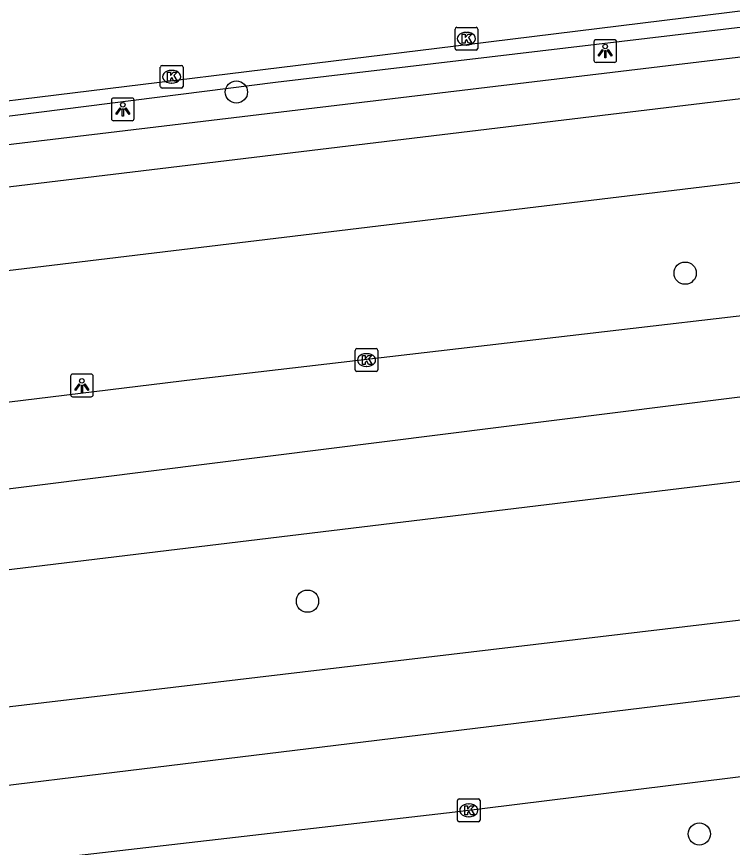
# Model space of a CAD drawing. Extents: x 161477 to 163040, y 383680 to 384868.
# Drawn here: x 162054.14 to 162085.62, y 384039.95 to 384076.48 of the extents above; entities that cross this region are included whole.
import ezdxf

# ---------------------------------------------------------------- set-up
doc = ezdxf.new("R2010")
doc.units = 0
for name, color, linetype in [('IMGEO_Boom', 7, 'Continuous'), ('IMGEO_Fietspad_gesloten', 7, 'Continuous'), ('IMGEO_Haag', 7, 'Continuous'), ('IMGEO_Kolk', 7, 'Continuous'), ('IMGEO_Lichtpunt', 7, 'Continuous'), ('IMGEO_Rijbaan_lokaal_gesloten', 7, 'Continuous'), ('IMGEO_Rijbaan_lokaal_open', 7, 'Continuous')]:
    doc.layers.add(name, color=color, linetype=linetype)

msp = doc.modelspace()

# ---------------------------------------------------------------- linework, layer by layer
at = {"layer": 'IMGEO_Boom'}
for centre in [(162063.804, 384073.164), (162083.539, 384065.2), (162066.93, 384050.774), (162084.163, 384040.536)]:
    msp.add_circle(centre, 0.489, dxfattribs=at)
at = {"layer": 'IMGEO_Fietspad_gesloten'}
for points in [[(162179.402, 384084.189), (162164.301, 384082.326), (162042.321, 384067.606)], [(161896.962, 384046.212), (161967.373, 384054.741), (162000, 384058.753), (162003.42, 384059.174), (162037.295, 384063.34), (162164.799, 384078.716), (162179.927, 384080.597)]]:
    msp.add_lwpolyline(points, dxfattribs=at)
at = {"layer": 'IMGEO_Haag'}
for points in [[(162225.641, 384094.843), (162218.982, 384094.181), (162213.494, 384093.304), (162208.018, 384092.361), (162206.327, 384092.061), (162193.115, 384089.718), (162184.206, 384088.139), (162181.503, 384087.646), (162178.788, 384087.217), (162176.065, 384086.851), (162173.334, 384086.55), (162172.924, 384086.511), (162172.515, 384086.473), (162165.347, 384085.474), (162135.742, 384081.906), (162132.946, 384081.569), (162100.634, 384077.733), (162094.619, 384077.023), (162065.523, 384073.587), (162040.402, 384070.402)], [(162040.526, 384069.275), (162094.555, 384075.741), (162128.195, 384079.766), (162135.82, 384080.702), (162167.775, 384084.623), (162170.566, 384084.911), (162173.352, 384085.235), (162176.568, 384085.658), (162179.777, 384086.131), (162182.978, 384086.653), (162186.171, 384087.226), (162205.531, 384090.591), (162209.915, 384091.359), (162214.308, 384092.077), (162218.709, 384092.746), (162223.116, 384093.366), (162224.42, 384093.611), (162225.46, 384092.912)]]:
    msp.add_lwpolyline(points, dxfattribs=at)
at = {"layer": 'IMGEO_Kolk'}
for p, q in [((162073.418, 384075.083), (162073.418, 384075.935)), ((162073.493, 384076.009), (162074.345, 384076.009)), ((162073.906, 384075.789), (162073.931, 384075.789)), ((162074.419, 384075.935), (162074.419, 384075.083)), ((162074.345, 384075.009), (162073.493, 384075.009)), ((162073.929, 384075.229), (162073.904, 384075.229)), ((162060.532, 384074.335), (162061.384, 384074.335)), ((162060.457, 384073.409), (162060.457, 384074.261)), ((162060.945, 384074.115), (162060.97, 384074.115)), ((162061.458, 384074.261), (162061.458, 384073.409)), ((162060.968, 384073.555), (162060.943, 384073.555)), ((162061.384, 384073.335), (162060.532, 384073.335)), ((162069.1, 384061.878), (162069.952, 384061.878)), ((162069.025, 384060.952), (162069.025, 384061.804)), ((162069.513, 384061.658), (162069.538, 384061.658)), ((162070.026, 384061.804), (162070.026, 384060.952)), ((162069.952, 384060.878), (162069.1, 384060.878)), ((162069.536, 384061.098), (162069.511, 384061.098)), ((162073.523, 384041.148), (162073.523, 384042)), ((162073.598, 384042.074), (162074.45, 384042.074)), ((162074.011, 384041.854), (162074.036, 384041.854)), ((162074.524, 384042), (162074.524, 384041.148)), ((162074.45, 384041.074), (162073.598, 384041.074)), ((162074.034, 384041.294), (162074.009, 384041.294))]:
    msp.add_line(p, q, dxfattribs=at)
for points in [[(162073.418, 384075.083), (162073.418, 384075.935)], [(162073.493, 384076.009), (162074.345, 384076.009)], [(162074.419, 384075.935), (162074.419, 384075.083)], [(162073.739, 384075.709), (162073.862, 384075.709), (162073.862, 384075.558), (162073.992, 384075.709), (162074.156, 384075.709), (162074.01, 384075.558), (162074.163, 384075.309), (162074.011, 384075.309), (162073.926, 384075.473), (162073.862, 384075.406), (162073.862, 384075.309), (162073.739, 384075.309), (162073.739, 384075.709)], [(162074.345, 384075.009), (162073.493, 384075.009)], [(162060.532, 384074.335), (162061.384, 384074.335)], [(162060.457, 384073.409), (162060.457, 384074.261)], [(162060.778, 384074.035), (162060.901, 384074.035), (162060.901, 384073.884), (162061.031, 384074.035), (162061.195, 384074.035), (162061.049, 384073.884), (162061.202, 384073.635), (162061.05, 384073.635), (162060.965, 384073.799), (162060.901, 384073.732), (162060.901, 384073.635), (162060.778, 384073.635), (162060.778, 384074.035)], [(162061.458, 384074.261), (162061.458, 384073.409)], [(162061.384, 384073.335), (162060.532, 384073.335)], [(162069.1, 384061.878), (162069.952, 384061.878)], [(162069.025, 384060.952), (162069.025, 384061.804)], [(162069.346, 384061.578), (162069.469, 384061.578), (162069.469, 384061.427), (162069.599, 384061.578), (162069.763, 384061.578), (162069.617, 384061.427), (162069.77, 384061.178), (162069.618, 384061.178), (162069.533, 384061.342), (162069.469, 384061.275), (162069.469, 384061.178), (162069.346, 384061.178), (162069.346, 384061.578)], [(162070.026, 384061.804), (162070.026, 384060.952)], [(162069.952, 384060.878), (162069.1, 384060.878)], [(162073.523, 384041.148), (162073.523, 384042)], [(162073.598, 384042.074), (162074.45, 384042.074)], [(162073.844, 384041.774), (162073.967, 384041.774), (162073.967, 384041.623), (162074.097, 384041.774), (162074.261, 384041.774), (162074.115, 384041.623), (162074.268, 384041.374), (162074.116, 384041.374), (162074.031, 384041.538), (162073.967, 384041.471), (162073.967, 384041.374), (162073.844, 384041.374), (162073.844, 384041.774)], [(162074.524, 384042), (162074.524, 384041.148)], [(162074.45, 384041.074), (162073.598, 384041.074)]]:
    msp.add_lwpolyline(points, dxfattribs=at)
for centre, start, end in [((162073.495, 384075.933), 91.552, 178.448), ((162073.495, 384075.933), 91.552, 178.448), ((162074.343, 384075.933), 1.552, 88.448), ((162074.343, 384075.933), 1.552, 88.448), ((162073.495, 384075.085), 181.552, 268.448), ((162073.495, 384075.085), 181.552, 268.448), ((162074.343, 384075.085), 271.552, 358.448), ((162074.343, 384075.085), 271.552, 358.448), ((162060.534, 384074.259), 91.552, 178.448), ((162060.534, 384074.259), 91.552, 178.448), ((162061.382, 384074.259), 1.552, 88.448), ((162061.382, 384074.259), 1.552, 88.448), ((162060.534, 384073.411), 181.552, 268.448), ((162060.534, 384073.411), 181.552, 268.448), ((162061.382, 384073.411), 271.552, 358.448), ((162061.382, 384073.411), 271.552, 358.448), ((162069.102, 384061.802), 91.552, 178.448), ((162069.102, 384061.802), 91.552, 178.448), ((162069.95, 384061.802), 1.552, 88.448), ((162069.95, 384061.802), 1.552, 88.448), ((162069.102, 384060.954), 181.552, 268.448), ((162069.102, 384060.954), 181.552, 268.448), ((162069.95, 384060.954), 271.552, 358.448), ((162069.95, 384060.954), 271.552, 358.448), ((162073.6, 384041.998), 91.552, 178.448), ((162073.6, 384041.998), 91.552, 178.448), ((162074.448, 384041.998), 1.552, 88.448), ((162074.448, 384041.998), 1.552, 88.448), ((162073.6, 384041.15), 181.552, 268.448), ((162073.6, 384041.15), 181.552, 268.448), ((162074.448, 384041.15), 271.552, 358.448), ((162074.448, 384041.15), 271.552, 358.448)]:
    msp.add_arc(centre, 0.0765, start, end, dxfattribs=at)
for centre, major_axis, ratio, start_param, end_param in [((162073.905, 384075.509), (-0.387, 0.002), 0.722429, 4.712389, 7.853982), ((162073.93, 384075.509), (-0.39, 0.002), 0.717154, 1.570796, 4.712389), ((162060.944, 384073.835), (-0.387, 0.002), 0.722429, 4.712389, 7.853982), ((162060.969, 384073.835), (-0.39, 0.002), 0.717154, 1.570796, 4.712389), ((162069.512, 384061.378), (-0.387, 0.002), 0.722429, 4.712389, 7.853982), ((162069.537, 384061.378), (-0.39, 0.002), 0.717154, 1.570796, 4.712389), ((162074.01, 384041.574), (-0.387, 0.002), 0.722429, 4.712389, 7.853982), ((162074.035, 384041.574), (-0.39, 0.002), 0.717154, 1.570796, 4.712389)]:
    msp.add_ellipse(centre, major_axis=major_axis, ratio=ratio, start_param=start_param, end_param=end_param, dxfattribs=at)
at = {"layer": 'IMGEO_Lichtpunt'}
for p, q in [((162079.525, 384075.371), (162079.525, 384074.564)), ((162079.525, 384075.371), (162079.525, 384074.564)), ((162080.427, 384075.466), (162079.619, 384075.466)), ((162080.427, 384075.466), (162079.619, 384075.466)), ((162080.521, 384074.564), (162080.521, 384075.371)), ((162080.521, 384074.564), (162080.521, 384075.371)), ((162079.619, 384074.47), (162080.427, 384074.47)), ((162079.619, 384074.47), (162080.427, 384074.47)), ((162059.212, 384072.901), (162058.404, 384072.901)), ((162059.212, 384072.901), (162058.404, 384072.901)), ((162058.31, 384072.806), (162058.31, 384071.999)), ((162058.31, 384072.806), (162058.31, 384071.999)), ((162059.306, 384071.999), (162059.306, 384072.806)), ((162059.306, 384071.999), (162059.306, 384072.806)), ((162058.404, 384071.905), (162059.212, 384071.905)), ((162058.404, 384071.905), (162059.212, 384071.905)), ((162057.409, 384060.758), (162056.601, 384060.758)), ((162057.409, 384060.758), (162056.601, 384060.758)), ((162056.507, 384060.663), (162056.507, 384059.856)), ((162056.507, 384060.663), (162056.507, 384059.856)), ((162057.503, 384059.856), (162057.503, 384060.663)), ((162057.503, 384059.856), (162057.503, 384060.663)), ((162056.601, 384059.762), (162057.409, 384059.762)), ((162056.601, 384059.762), (162057.409, 384059.762))]:
    msp.add_line(p, q, dxfattribs=at)
for points in [[(162079.899, 384075.035), (162079.938, 384075.007), (162079.75, 384074.745), (162079.712, 384074.772), (162079.899, 384075.035)], [(162080.111, 384075.007), (162080.149, 384075.034), (162080.336, 384074.772), (162080.297, 384074.744), (162080.111, 384075.007)], [(162080.001, 384074.987), (162080.048, 384074.987), (162080.048, 384074.665), (162080.001, 384074.665), (162080.001, 384074.987)], [(162058.684, 384072.47), (162058.723, 384072.442), (162058.535, 384072.18), (162058.497, 384072.207), (162058.684, 384072.47)], [(162058.896, 384072.442), (162058.934, 384072.469), (162059.121, 384072.207), (162059.082, 384072.179), (162058.896, 384072.442)], [(162058.786, 384072.422), (162058.833, 384072.422), (162058.833, 384072.1), (162058.786, 384072.1), (162058.786, 384072.422)], [(162056.881, 384060.327), (162056.92, 384060.299), (162056.732, 384060.037), (162056.694, 384060.064), (162056.881, 384060.327)], [(162056.983, 384060.279), (162057.03, 384060.279), (162057.03, 384059.957), (162056.983, 384059.957), (162056.983, 384060.279)], [(162057.093, 384060.299), (162057.131, 384060.326), (162057.318, 384060.064), (162057.279, 384060.036), (162057.093, 384060.299)]]:
    msp.add_lwpolyline(points, dxfattribs=at)
for centre in [(162080.024, 384075.169), (162058.809, 384072.604), (162057.006, 384060.461)]:
    msp.add_circle(centre, 0.0994, dxfattribs=at)
for centre, start, end in [((162079.619, 384075.371), 90, 180), ((162079.619, 384075.371), 90, 180), ((162080.427, 384075.371), 0, 90), ((162080.427, 384075.371), 0, 90), ((162079.619, 384074.564), 180, 270), ((162079.619, 384074.564), 180, 270), ((162080.427, 384074.564), 270, 0), ((162080.427, 384074.564), 270, 360), ((162058.404, 384072.806), 90, 180), ((162058.404, 384072.806), 90, 180), ((162059.212, 384072.806), 0, 90), ((162059.212, 384072.806), 0, 90), ((162058.404, 384071.999), 180, 270), ((162058.404, 384071.999), 180, 270), ((162059.212, 384071.999), 270, 0), ((162059.212, 384071.999), 270, 360), ((162056.601, 384060.663), 90, 180), ((162056.601, 384060.663), 90, 180), ((162057.409, 384060.663), 0, 90), ((162057.409, 384060.663), 0, 90), ((162056.601, 384059.856), 180, 270), ((162056.601, 384059.856), 180, 270), ((162057.409, 384059.856), 270, 0), ((162057.409, 384059.856), 270, 360)]:
    msp.add_arc(centre, 0.0946, start, end, dxfattribs=at)
at = {"layer": 'IMGEO_Rijbaan_lokaal_gesloten'}
for points in [[(162246.408, 384079.189), (162227.626, 384076.889), (162181.187, 384071.188), (162137.796, 384065.987), (162093.056, 384060.636), (162050.016, 384055.235), (162024.421, 384052.135), (162005.138, 384049.833), (161993.828, 384048.483), (161960.735, 384044.482), (161945.288, 384042.532), (161917.195, 384039.231), (161895.749, 384036.581), (161871.905, 384033.68), (161827.864, 384028.429), (161795.621, 384024.429), (161753.08, 384019.028), (161721.837, 384015.377), (161706.74, 384013.577), (161696.893, 384013.027), (161694.855, 384012.926)], [(162212.301, 384078.633), (162208.493, 384078.157), (162202.261, 384077.434), (162184.31, 384075.274), (162130.338, 384068.624), (162112.945, 384066.661), (162090.69, 384063.861), (162061.99, 384060.529), (162004.465, 384053.494)], [(162005.779, 384046.356), (162186.915, 384068.26), (162246.983, 384075.474)], [(162247.846, 384069.907), (162195.789, 384063.545), (162179.444, 384061.624), (162173.495, 384060.723), (162097.498, 384051.298), (162006.847, 384040.554)], [(161696.618, 383999.076), (161717.081, 384001.544), (161768.879, 384007.897), (161825.477, 384014.75), (161917.35, 384025.954), (162007.495, 384037.033), (162008.923, 384037.209), (162102.422, 384048.613), (162177.172, 384057.667), (162248.391, 384066.39)], [(162248.941, 384062.845), (162201.441, 384057.009), (162179.625, 384054.308), (162139.298, 384049.588), (162134.982, 384048.963), (162131.051, 384048.617), (162073.42, 384041.498), (162051.67, 384038.989), (162036.516, 384037.016), (162009.54, 384033.893)]]:
    msp.add_lwpolyline(points, dxfattribs=at)
at = {"layer": 'IMGEO_Rijbaan_lokaal_open'}
msp.add_lwpolyline([(162179.892, 384090.398), (162167.824, 384087.366), (162165.86, 384086.873), (162163.919, 384086.495), (162151.986, 384084.897), (162137.045, 384083.02), (162126.703, 384081.75), (162074.887, 384075.359), (162049.762, 384072.273), (162040.324, 384071.11)], dxfattribs=at)

doc.saveas('drawing.dxf')
